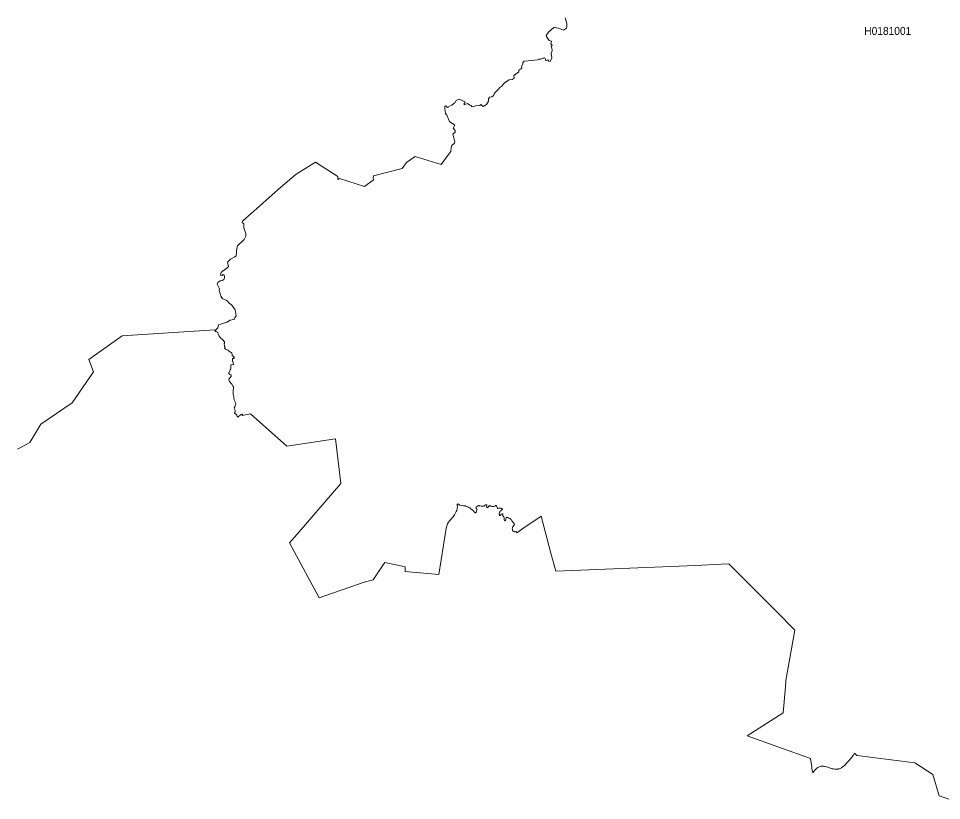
# Model space of a CAD drawing. Extents: x 369010 to 739155, y 6377141 to 6616555.
# Drawn here: x 672312 to 683842, y 6385824 to 6395597 of the extents above; entities that cross this region are included whole.
import ezdxf
from ezdxf.enums import TextEntityAlignment as Align

# ---------------------------------------------------------------- set-up
doc = ezdxf.new("R2010")
doc.units = 0
doc.header["$LTSCALE"] = 40
doc.layers.add('1', color=7, linetype='Continuous', lineweight=13)
doc.layers.add('2', color=7, linetype='Continuous')

msp = doc.modelspace()

# ---------------------------------------------------------------- linework, layer by layer
at = {"layer": '1'}
for points in [[(679140.86, 6395607.1), (679163.37, 6395533.45), (679163.7, 6395495.71), (679159.4, 6395477.84), (679119.02, 6395451.85), (679057.45, 6395476.02), (679032.62, 6395479.16), (679017.73, 6395490.09), (679001.01, 6395483.96), (678933.16, 6395427.19), (678905.19, 6395385.16), (678908.33, 6395370.76), (678939.94, 6395321.93), (678971.72, 6395312), (678963.28, 6395284.53), (678978.67, 6395257.55), (678967.58, 6395250.27), (678975.53, 6395225.28), (678977.51, 6395193.67), (678966.92, 6395165.37), (678974.53, 6395105.45), (678955.5, 6395058.62), (678938.12, 6395065.07), (678924.38, 6395079.97), (678901.38, 6395068.88), (678897.08, 6395088.24), (678887.48, 6395104.63), (678874.4, 6395099.5), (678860.5, 6395099.66), (678838.32, 6395090.56), (678811.68, 6395089.23), (678797.44, 6395080.46), (678678.94, 6395068.55), (678628.46, 6395062.26), (678611.91, 6395048.69), (678612.24, 6395026.51), (678596.52, 6394997.38), (678598.01, 6394975.04), (678561.43, 6394949.38), (678563.26, 6394929.03), (678501.69, 6394882.85), (678503.01, 6394851.9), (678478.35, 6394835.02), (678441.94, 6394829.72), (678384.01, 6394791), (678345.12, 6394747.8), (678327.91, 6394739.36), (678305.07, 6394707.58), (678258.23, 6394663.89), (678251.28, 6394641.88), (678241.02, 6394628.64), (678224.47, 6394620.03), (678195.84, 6394614.4), (678183.59, 6394593.05), (678182.26, 6394564.75), (678158.93, 6394523.05), (678118.21, 6394498.88), (678085.78, 6394522.05), (678077, 6394511.29), (678021.39, 6394506.99), (678006.33, 6394497.72), (677977.37, 6394493.25), (677965.79, 6394510.96), (677951.55, 6394511.79), (677920.93, 6394534.3), (677879.39, 6394518.74), (677877.74, 6394534.8), (677890.48, 6394545.39), (677888.16, 6394555.65), (677844.14, 6394576.67), (677817.49, 6394590.74), (677802.93, 6394583.29), (677779.92, 6394573.36), (677769, 6394548.37), (677760.73, 6394544.4), (677750.13, 6394532.64), (677724.65, 6394512.45), (677687.24, 6394497.56), (677682.94, 6394489.12), (677669.37, 6394485.31), (677651.33, 6394505.67), (677637.43, 6394501.53), (677636.76, 6394477.53), (677645.54, 6394407.85), (677662.09, 6394390.15), (677683.1, 6394339.01), (677697.83, 6394309.55)], [(678933.16, 6395427.19), (679001.01, 6395483.96), (679017.73, 6395490.09), (679032.62, 6395479.16), (679057.45, 6395476.02), (679119.02, 6395451.85), (679159.4, 6395477.84), (679163.7, 6395495.71), (679163.37, 6395533.45), (679140.86, 6395607.1)], [(676634.97, 6393497.58), (676746.02, 6393580.17), (676742.05, 6393605.82), (676745.52, 6393629.82), (677104.34, 6393722.67), (677158.46, 6393799.13), (677266.86, 6393872.28), (677594.06, 6393774.31), (677657.12, 6393865.33), (677710.91, 6393934.51), (677716.04, 6393983.67), (677726.63, 6394010.48), (677760.06, 6394038.95), (677762.05, 6394058.31), (677741.69, 6394134.11), (677738.38, 6394150.83), (677749.31, 6394164.56), (677760.23, 6394166.72), (677768.5, 6394177.64), (677765.53, 6394196.18), (677741.36, 6394227.29), (677762.71, 6394263.2), (677697.83, 6394309.55), (677683.1, 6394339.01), (677662.09, 6394390.15), (677645.54, 6394407.85), (677636.76, 6394477.53), (677637.43, 6394501.53), (677651.33, 6394505.67), (677669.37, 6394485.31), (677682.94, 6394489.12), (677687.24, 6394497.56), (677724.65, 6394512.45), (677750.13, 6394532.64), (677760.73, 6394544.4), (677769, 6394548.37), (677779.92, 6394573.36), (677802.93, 6394583.29), (677817.49, 6394590.74), (677844.14, 6394576.67), (677888.16, 6394555.65), (677890.48, 6394545.39), (677877.74, 6394534.8), (677879.39, 6394518.74), (677920.93, 6394534.3), (677951.55, 6394511.79), (677965.79, 6394510.96), (677977.37, 6394493.25), (678006.33, 6394497.72), (678021.39, 6394506.99), (678077, 6394511.29), (678085.78, 6394522.05), (678118.21, 6394498.88), (678158.93, 6394523.05), (678182.26, 6394564.75), (678183.59, 6394593.05), (678195.84, 6394614.4), (678224.47, 6394620.03), (678241.02, 6394628.64), (678251.28, 6394641.88), (678258.23, 6394663.89), (678305.07, 6394707.58), (678327.91, 6394739.36), (678345.12, 6394747.8), (678384.01, 6394791), (678441.94, 6394829.72), (678478.35, 6394835.02), (678503.01, 6394851.9), (678501.69, 6394882.85), (678563.26, 6394929.03), (678561.43, 6394949.38), (678598.01, 6394975.04), (678596.52, 6394997.38), (678612.24, 6395026.51), (678611.91, 6395048.69), (678628.46, 6395062.26), (678678.94, 6395068.55), (678797.44, 6395080.46), (678811.68, 6395089.23), (678838.32, 6395090.56), (678860.5, 6395099.66), (678874.4, 6395099.5), (678887.48, 6395104.63), (678897.08, 6395088.24), (678901.38, 6395068.88), (678924.38, 6395079.97), (678938.12, 6395065.07), (678955.5, 6395058.62), (678974.53, 6395105.45), (678966.92, 6395165.37), (678977.51, 6395193.67), (678975.53, 6395225.28), (678967.58, 6395250.27), (678978.67, 6395257.55), (678963.28, 6395284.53), (678971.72, 6395312), (678939.94, 6395321.93), (678908.33, 6395370.76), (678905.19, 6395385.16), (678933.16, 6395427.19)], [(677697.83, 6394309.55), (677762.71, 6394263.2), (677741.36, 6394227.29), (677765.53, 6394196.18), (677768.5, 6394177.64), (677760.23, 6394166.72), (677749.31, 6394164.56), (677738.38, 6394150.83), (677741.69, 6394134.11), (677762.05, 6394058.31), (677760.06, 6394038.95), (677726.63, 6394010.48), (677716.04, 6393983.67), (677710.91, 6393934.51), (677657.12, 6393865.33), (677594.06, 6393774.31), (677266.86, 6393872.28), (677158.46, 6393799.13), (677104.34, 6393722.67), (676745.52, 6393629.82), (676742.05, 6393605.82), (676746.02, 6393580.17), (676634.97, 6393497.58), (676322.66, 6393597.55), (676301.64, 6393583.15), (676299.33, 6393621.21), (676020.95, 6393801.28), (675781.63, 6393650.34), (675591.47, 6393489.47), (675442.84, 6393358.89), (675323.18, 6393252.31), (675114.32, 6393066.94), (675108.19, 6393049.4), (675125.74, 6393032.85), (675127.72, 6392998.75), (675126.9, 6392982.37), (675150.73, 6392911.37), (675152.22, 6392876.61), (675133.18, 6392836.73), (675048.61, 6392757.61), (675039.18, 6392726.33), (675033.22, 6392632.33), (675015.84, 6392616.61), (674959.9, 6392590.12), (674925.81, 6392555.04), (674925.31, 6392542.62), (674931.93, 6392518.46), (674934.41, 6392498.1), (674913.23, 6392475.93), (674857.46, 6392436.37), (674843.22, 6392422.63), (674833.95, 6392395), (674838.09, 6392388.38), (674857.29, 6392384.9), (674869.87, 6392395.82), (674881.12, 6392390.69), (674884.6, 6392372.82), (674884.1, 6392353.12), (674875.5, 6392334.26), (674854.64, 6392324.33), (674832.3, 6392316.71), (674801.02, 6392297.18), (674794.73, 6392275.34), (674821.38, 6392218.73), (674818.23, 6392198.21), (674836.93, 6392144.26), (674840.08, 6392127.21), (674851.66, 6392104.7), (674865.23, 6392093.45), (674906.28, 6392077.89), (674928.79, 6392060.18), (674945.17, 6392040.98), (674977.61, 6392015.49), (675017.33, 6391955.09), (675032.06, 6391883.09), (675013.86, 6391855.45), (675008.23, 6391839.73), (675001.94, 6391833.61), (674957.25, 6391826.65), (674916.71, 6391801.33), (674888.4, 6391794.38), (674840.9, 6391777.5), (674810.95, 6391769.39), (674801.02, 6391732.32), (674790.59, 6391720.73), (674782.81, 6391708.82), (674778.18, 6391703.02), (674768.25, 6391691.11), (674768.25, 6391689.95), (674772.88, 6391685.81), (674782.65, 6391684.82), (674790.92, 6391682), (674796.88, 6391676.71), (674813.27, 6391640.46), (674819.55, 6391628.05), (674826.01, 6391617.62), (674830.97, 6391612.16), (674837.26, 6391607.2), (674868.05, 6391577.74), (674879.3, 6391565.49)], [(672298.93, 6390214.65), (672454.83, 6390298.72), (672589.72, 6390529.43), (672982.96, 6390794.74), (673247.43, 6391183.17), (673190.66, 6391334.45), (673607.73, 6391633.18), (674766.43, 6391706.66), (674770.23, 6391704.02), (674769.08, 6391701.37), (674768.08, 6391696.9), (674768.25, 6391691.11), (674778.18, 6391703.02), (674782.81, 6391708.82), (674790.59, 6391720.73), (674801.02, 6391732.32), (674810.95, 6391769.39), (674840.9, 6391777.5), (674888.4, 6391794.38), (674916.71, 6391801.33), (674957.25, 6391826.65), (675001.94, 6391833.61), (675008.23, 6391839.73), (675013.86, 6391855.45), (675032.06, 6391883.09), (675017.33, 6391955.09), (674977.61, 6392015.49), (674945.17, 6392040.98), (674928.79, 6392060.18), (674906.28, 6392077.89), (674865.23, 6392093.45), (674851.66, 6392104.7), (674840.08, 6392127.21), (674836.93, 6392144.26), (674818.23, 6392198.21), (674821.38, 6392218.73), (674794.73, 6392275.34), (674801.02, 6392297.18), (674832.3, 6392316.71), (674854.64, 6392324.33), (674875.5, 6392334.26), (674884.1, 6392353.12), (674884.6, 6392372.82), (674881.12, 6392390.69), (674869.87, 6392395.82), (674857.29, 6392384.9), (674838.09, 6392388.38), (674833.95, 6392395), (674843.22, 6392422.63), (674857.46, 6392436.37), (674913.23, 6392475.93), (674934.41, 6392498.1), (674931.93, 6392518.46), (674925.31, 6392542.62), (674925.81, 6392555.04), (674959.9, 6392590.12), (675015.84, 6392616.61), (675033.22, 6392632.33), (675039.18, 6392726.33), (675048.61, 6392757.61), (675133.18, 6392836.73), (675152.22, 6392876.61), (675150.73, 6392911.37), (675126.9, 6392982.37), (675127.72, 6392998.75), (675125.74, 6393032.85), (675108.19, 6393049.4), (675114.32, 6393066.94), (675323.18, 6393252.31), (675442.84, 6393358.89), (675591.47, 6393489.47), (675781.63, 6393650.34), (676020.95, 6393801.28), (676299.33, 6393621.21), (676301.64, 6393583.15), (676322.66, 6393597.55), (676634.97, 6393497.58)], [(674879.3, 6391565.49), (674882.94, 6391560.52), (674884.1, 6391556.88), (674884.6, 6391552.25), (674884.93, 6391543.15), (674884.1, 6391538.68), (674883.6, 6391533.88), (674883.27, 6391528.25), (674885.09, 6391512.36), (674887.08, 6391504.25), (674888.24, 6391496.97), (674888.24, 6391487.21), (674887.74, 6391483.07), (674888.57, 6391478.1), (674889.23, 6391475.12), (674890.39, 6391473.14), (674893.2, 6391469.99), (674900.32, 6391465.03), (674914.22, 6391455.76), (674921.17, 6391452.78), (674927.79, 6391451.79), (674931.27, 6391451.79), (674933.75, 6391451.13), (674935.9, 6391448.81), (674937.39, 6391446.16), (674941.7, 6391441.53), (674952.45, 6391433.25), (674957.09, 6391429.94), (674960.56, 6391428.62), (674966.03, 6391425.64), (674971.16, 6391424.15), (674973.14, 6391422), (674974.47, 6391420.34), (674975.29, 6391416.54), (674978.6, 6391409.92), (674981.58, 6391400.48), (674983.07, 6391386.25), (674984.73, 6391383.27), (674988.04, 6391380.95), (674994, 6391378.64), (674997.14, 6391376.98), (675000.12, 6391374.5), (675004.42, 6391368.54), (675006.74, 6391364.24), (675007.57, 6391358.44), (675007.73, 6391355.46), (675006.74, 6391352.82), (675005.58, 6391350.17), (675003.93, 6391349.01), (675001.77, 6391348.35), (674999.13, 6391348.35), (674992.67, 6391350.33), (674990.02, 6391350.5), (674988.7, 6391350.17), (674987.04, 6391348.84), (674986.05, 6391347.52), (674985.06, 6391342.89), (674984.56, 6391338.25), (674984.73, 6391332.79), (674984.56, 6391327.66), (674985.39, 6391322.86), (674987.04, 6391317.07), (674991.18, 6391308.63), (674992.67, 6391304.49), (674993, 6391300.68), (674992.51, 6391295.06), (674992.51, 6391290.42), (674993.17, 6391286.95), (674998.46, 6391277.02), (674999.95, 6391272.55), (674999.46, 6391271.22), (674996.48, 6391270.23), (674978.27, 6391271.39), (674970.66, 6391271.06), (674968.67, 6391270.23), (674966.69, 6391268.58), (674965.2, 6391263.44), (674964.7, 6391247.23), (674964.87, 6391217.43), (674962.72, 6391212.3), (674958.41, 6391205.19), (674950.63, 6391188.14), (674942.03, 6391173.91), (674940.21, 6391169.77), (674940.21, 6391165.3), (674941.53, 6391162.16), (674946.5, 6391154.38), (674948.32, 6391152.06), (674952.29, 6391149.41), (674964.21, 6391143.12), (674967.02, 6391139.65), (674968.84, 6391135.68), (674968.67, 6391130.21), (674967.52, 6391125.08), (674964.87, 6391119.95), (674959.74, 6391113.99), (674951.46, 6391105.39), (674948.32, 6391101.25), (674944.68, 6391095.95), (674941.37, 6391089)], [(674941.37, 6391089), (674940.04, 6391081.56), (674940.21, 6391075.93), (674942.36, 6391069.8), (674947.16, 6391061.36), (674965.03, 6391040.68), (674976.12, 6391026.11), (674994.49, 6390998.8), (674997.14, 6390992.85), (674998.3, 6390986.72), (674997.47, 6390975.3), (674994.49, 6390956.77), (674992.84, 6390939.72), (674992.84, 6390918.2), (674993.83, 6390903.97), (674995.15, 6390893.38), (674997.31, 6390885.1), (675003.26, 6390867.72), (675004.09, 6390862.59), (675004.26, 6390848.53), (675005.58, 6390839.92), (675007.4, 6390832.47), (675013.53, 6390815.76), (675017, 6390808.47), (675020.31, 6390801.36), (675026.27, 6390786.3), (675027.26, 6390783.65), (675027.76, 6390780.67), (675027.76, 6390778.02), (675027.43, 6390775.87), (675016.34, 6390749.72), (675013.69, 6390744.75), (675006.74, 6390733), (675005.91, 6390730.69), (675006.41, 6390728.7), (675013.69, 6390712.15), (675016.5, 6390705.2), (675018.66, 6390699.08), (675019.32, 6390695.93), (675019.48, 6390694.61), (675018.99, 6390691.46), (675017.83, 6390686.83), (675017.17, 6390681.7), (675015.84, 6390676.9), (675012.04, 6390664.32), (675012.04, 6390661.51), (675013.36, 6390659.69), (675035.54, 6390647.27), (675037.36, 6390644.62), (675039.84, 6390639.49), (675045.3, 6390622.12), (675046.46, 6390619.63), (675048.45, 6390617.81), (675051.26, 6390616.99), (675053.91, 6390617.15), (675056.23, 6390617.98), (675065.49, 6390626.75), (675076.25, 6390636.52), (675081.38, 6390639.99), (675089.16, 6390643.3), (675095.28, 6390648.27), (675101.08, 6390650.58), (675104.55, 6390651.08), (675106.21, 6390650.42), (675108.86, 6390648.76), (675110.51, 6390646.94), (675111.17, 6390644.13), (675110.68, 6390641.81), (675109.52, 6390638.67), (675107.37, 6390635.36), (675210.48, 6390657.37), (675662.3, 6390252.05), (676271.69, 6390345.39), (676339.87, 6389787.15), (675792.22, 6389154.59), (675697.55, 6389045.03), (676067.29, 6388359.51), (676629.01, 6388553.48), (676742.21, 6388583.77), (676859.72, 6388756.56), (676887.53, 6388797.1), (677142.57, 6388743.81), (677140.58, 6388686.88), (677563.11, 6388650.3), (677648.51, 6389197.29), (677653.65, 6389226.42), (677654.97, 6389230.06), (677659.44, 6389241.32), (677668.87, 6389270.94), (677671.52, 6389281.2), (677684.43, 6389302.88), (677695.85, 6389319.27), (677703.3, 6389329.7), (677727.79, 6389358), (677740.04, 6389370.08), (677758.08, 6389396.06), (677767.68, 6389410.96), (677780.75, 6389435.78), (677786.05, 6389449.52), (677796.81, 6389498.01)], [(677796.81, 6389498.01), (677795.48, 6389507.78), (677792.01, 6389513.07), (677790.02, 6389518.04), (677791.84, 6389524), (677794.82, 6389527.8), (677800.61, 6389532.11), (677812.86, 6389523.67), (677819.31, 6389520.03), (677826.43, 6389517.38), (677858.7, 6389510.59), (677869.3, 6389509.1), (677890.48, 6389506.45), (677897.1, 6389505.13), (677901.9, 6389503.81), (677909.85, 6389500.5), (677925.9, 6389493.05), (677937.65, 6389487.09), (677949.73, 6389480.14), (677957.18, 6389475.17), (677964.13, 6389469.88), (677979.03, 6389457.8), (677985.48, 6389453.33), (677991.27, 6389448.36), (677995.08, 6389443.89), (677998.06, 6389439.26), (678000.71, 6389430.98), (678007, 6389430.49), (678009.15, 6389428.5), (678012.29, 6389423.54), (678016.26, 6389421.22), (678022.72, 6389421.05), (678027.02, 6389422.87), (678030.99, 6389426.02), (678033.48, 6389429.66), (678034.97, 6389444.56), (678035.96, 6389452.33), (678036.46, 6389457.96), (678036.46, 6389466.24), (678036.29, 6389468.06), (678035.46, 6389470.04), (678031.82, 6389475.34), (678031.16, 6389477.16), (678030, 6389483.61), (678029.5, 6389492.55), (678029.67, 6389493.71), (678030, 6389494.37), (678037.12, 6389498.34), (678045.39, 6389503.47), (678048.7, 6389505.13), (678054.16, 6389507.28), (678056.98, 6389508.11), (678060.78, 6389508.94), (678066.08, 6389509.43), (678069.72, 6389509.27), (678072.37, 6389508.77), (678074.52, 6389507.94), (678080.65, 6389505.96), (678091.73, 6389501.49), (678094.05, 6389501.49), (678096.7, 6389502.32), (678099.18, 6389502.81), (678103.65, 6389502.32), (678106.8, 6389501.82), (678114.9, 6389501.16), (678122.19, 6389502.15), (678126.32, 6389503.64), (678129.47, 6389505.79), (678140.39, 6389516.55), (678146.35, 6389520.03), (678150.16, 6389521.18), (678152.81, 6389521.35), (678156.45, 6389519.69), (678159.09, 6389517.71), (678161.08, 6389515.56), (678162.9, 6389513.07), (678164.56, 6389509.93), (678164.56, 6389508.44), (678163.89, 6389506.45), (678160.09, 6389500), (678160.09, 6389495.37), (678160.58, 6389491.89), (678162.4, 6389487.75), (678165.22, 6389484.94), (678168.2, 6389483.95), (678170.51, 6389484.61), (678172.83, 6389485.77), (678177.13, 6389490.23), (678185.91, 6389502.32), (678190.87, 6389507.45), (678194.84, 6389509.27), (678198.48, 6389508.77), (678202.13, 6389507.12), (678208.25, 6389504.63), (678220.99, 6389501.32), (678228.94, 6389499.67), (678235.56, 6389498.68), (678243.67, 6389498.51), (678251.45, 6389499.67), (678260.38, 6389502.65)], [(678260.38, 6389502.65), (678267.66, 6389504.14), (678268.49, 6389505.96), (678269.32, 6389510.26), (678271.14, 6389512.58), (678276.11, 6389513.07), (678279.42, 6389511.58), (678282.73, 6389507.45), (678285.7, 6389499.67), (678290.17, 6389484.44), (678294.15, 6389477.66), (678297.95, 6389475.5), (678301.59, 6389475.34), (678313.34, 6389476), (678332.87, 6389479.31), (678338.5, 6389478.32), (678341.65, 6389476.99), (678349.26, 6389473.19), (678355.38, 6389468.55), (678357.2, 6389465.57), (678356.71, 6389462.43), (678355.05, 6389460.28), (678350.09, 6389455.64), (678343.47, 6389450.35), (678337.01, 6389445.71), (678330.23, 6389440.58), (678324.27, 6389432.97), (678321.45, 6389426.35), (678322.94, 6389424.36), (678322.28, 6389421.72), (678316.82, 6389411.29), (678316.65, 6389407.65), (678317.65, 6389401.19), (678318.81, 6389397.06), (678322.12, 6389390.6), (678325.92, 6389387.62), (678328.57, 6389387.62), (678331.71, 6389388.62), (678334.86, 6389390.77), (678338.17, 6389393.58), (678345.29, 6389400.37), (678350.91, 6389405.33), (678354.22, 6389407.15), (678357.37, 6389407.48), (678360.18, 6389405.66), (678362.17, 6389402.19), (678363.33, 6389397.72), (678363.99, 6389382.99), (678365.64, 6389378.35), (678367.96, 6389374.71), (678369.95, 6389372.73), (678374.91, 6389369.58), (678376.24, 6389367.43), (678376.73, 6389365.44), (678377.73, 6389359.16), (678381.04, 6389333.5), (678383.85, 6389323.08), (678385.67, 6389322.08), (678390.63, 6389321.59), (678394.28, 6389324.23), (678396.76, 6389329.36), (678399.57, 6389338.63), (678405.7, 6389357.83), (678409.34, 6389362.63), (678412.48, 6389363.62), (678414.63, 6389363.29), (678425.39, 6389359.49), (678435.98, 6389354.85), (678452.53, 6389348.23), (678457.99, 6389345.25), (678460.81, 6389342.44), (678464.78, 6389336.48), (678469.91, 6389327.21), (678475.04, 6389318.94), (678481.66, 6389310), (678487.79, 6389303.05), (678499.87, 6389290.47), (678505.66, 6389283.52), (678506.98, 6389279.22), (678505.83, 6389275.24), (678502.18, 6389267.3), (678498.87, 6389260.85), (678495.23, 6389255.38), (678491.59, 6389250.25), (678488.28, 6389246.45), (678486.3, 6389243.8), (678483.81, 6389239.99), (678482.65, 6389237.68), (678481.33, 6389232.05), (678481, 6389223.94), (678481.99, 6389212.19), (678483.65, 6389200.6), (678484.31, 6389197.29), (678485.47, 6389194.64), (678486.96, 6389192.49), (678495.07, 6389187.53), (678497.72, 6389186.2), (678500.86, 6389185.21), (678504.17, 6389184.55), (678507.15, 6389184.22)], [(678507.15, 6389184.22), (678526.35, 6389184.71), (678529.16, 6389183.22), (678530.98, 6389181.07), (678536.44, 6389171.31), (678622.67, 6389230.23), (678841.14, 6389379.68), (678963.61, 6388915.94), (679022.36, 6388692.01), (680769.42, 6388760.69), (681089.34, 6388776.42), (681187.16, 6388781.22), (681576.59, 6388390.79), (681776.85, 6388190.53), (682011.7, 6387955.02), (681898.99, 6387323.13), (681892.7, 6387246.5), (681865.72, 6386920.95), (681414.89, 6386633.64), (682205.34, 6386349.47), (682221.22, 6386245.2), (682223.87, 6386226.33), (682232.64, 6386169.07), (682261.44, 6386205.15), (682264.59, 6386208.79), (682272.37, 6386217.56), (682279.81, 6386224.68), (682286.1, 6386229.81), (682296.2, 6386237.09), (682304.14, 6386241.23), (682312.91, 6386244.7), (682330.29, 6386250.33), (682339.73, 6386252.48), (682349.66, 6386253.47), (682354.79, 6386253.64), (682359.25, 6386253.47), (682367.86, 6386252.98), (682379.78, 6386251.98), (682387.89, 6386250.16), (682421.65, 6386239.74), (682452.1, 6386229.64), (682464.52, 6386225.67), (682475.77, 6386222.69), (682492.32, 6386218.72), (682508.04, 6386216.73), (682525.92, 6386216.23), (682544.78, 6386216.4), (682553.23, 6386217.23), (682561.17, 6386219.21), (682575.9, 6386225.01), (682591.62, 6386233.45), (682606.68, 6386244.54), (682624.23, 6386258.77), (682638.46, 6386271.84), (682656.5, 6386291.04), (682673.22, 6386307.92), (682688.61, 6386325.3), (682697.88, 6386337.22), (682704.99, 6386345.82), (682720.05, 6386365.19), (682736.44, 6386387.37), (682754.97, 6386415.67), (682782.61, 6386386.87), (682823, 6386382.07), (682982.71, 6386362.04), (683507.02, 6386297.17), (683732.28, 6386150.53), (683813.37, 6385884.23), (683981.69, 6385824.49)]]:
    msp.add_lwpolyline(points, dxfattribs=at)

# ---------------------------------------------------------------- texts
at = {"layer": '2', "width": 0.95}
msp.add_text('H0181001', height=100, dxfattribs=at).set_placement((683170.75, 6395391.5), align=Align.CENTER)

doc.saveas('drawing.dxf')
